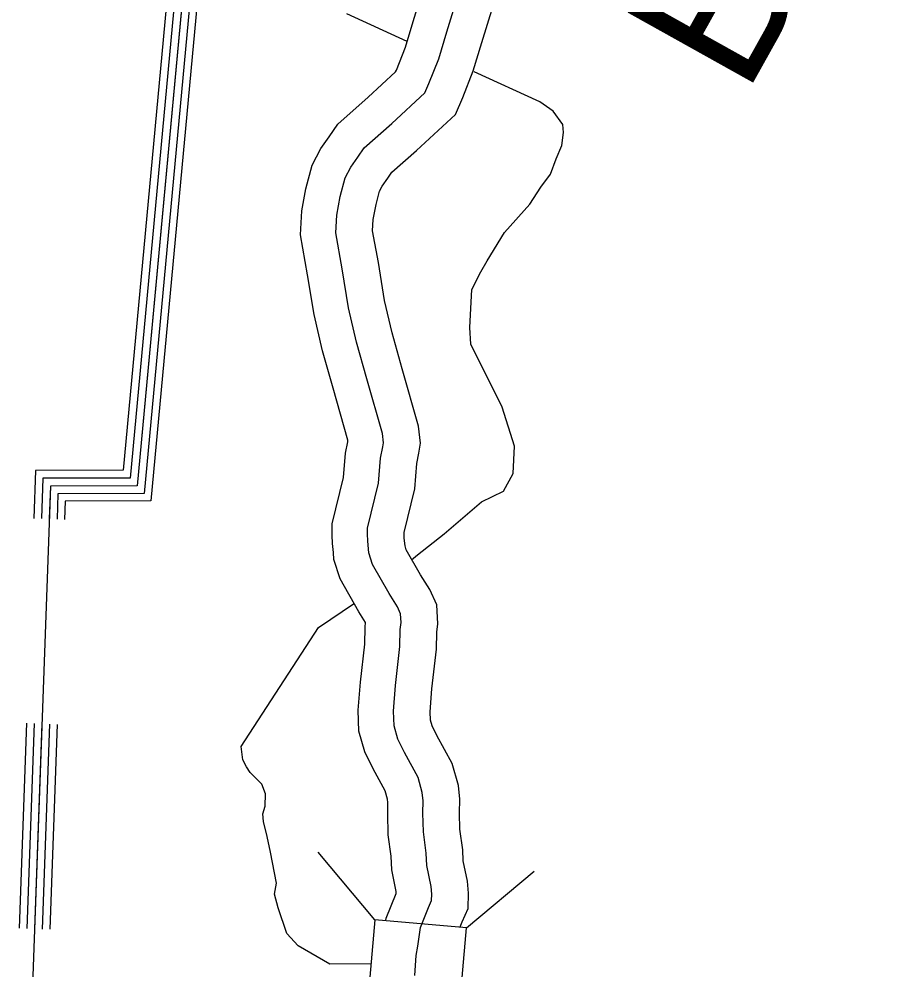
# Model space of a CAD drawing. Extents: x 1551132 to 1791609, y 378168 to 563823.
# Drawn here: x 1572297 to 1574547, y 479547 to 481996 of the extents above; entities that cross this region are included whole.
import ezdxf

# ---------------------------------------------------------------- set-up
doc = ezdxf.new("R2010")
doc.units = 0
for name, color, linetype in [('DESIGN - ROW - Right-of-Way and Easement Labels', 7, 'Continuous'), ('DESIGN - TRANSPORTATION - Text', 7, 'Continuous'), ('SURVEY - DRAINAGE - Natural Features', 7, 'Continuous'), ('SURVEY - DRAINAGE - Storm Sewer', 7, 'Continuous'), ('SURVEY - PROPERTY - Owners', 7, 'Continuous')]:
    doc.layers.add(name, color=color, linetype=linetype)

msp = doc.modelspace()

# ---------------------------------------------------------------- linework, layer by layer
at = {"layer": 'DESIGN - TRANSPORTATION - Text'}
for points in [[(1573296.511, 481938.208), (1573140.781, 482009.227)], [(1573699.109, 481703.852), (1573697.426, 481723.886), (1573672.01, 481758.312), (1573637.827, 481782.554), (1573468.498, 481859.773)], [(1573460.148, 481158.48), (1573457.331, 481201.514), (1573462.898, 481299.467), (1573485.606, 481345.126), (1573502.03, 481372.869), (1573547.154, 481446.179), (1573612.244, 481519.164), (1573640.91, 481562.724), (1573665.418, 481596.349), (1573680.043, 481636.134), (1573694.568, 481669.91), (1573699.109, 481703.852)], [(1573487.639, 480752.594), (1573544.671, 480780.012), (1573569.37, 480825.638), (1573572.495, 480895.615), (1573541.329, 480996.426), (1573460.148, 481158.48)], [(1573307.393, 480603.457), (1573322.959, 480616.19), (1573391.724, 480670.234), (1573487.639, 480752.594)], [(1573202.828, 479562.663), (1573097.005, 479562.305), (1573015.966, 479608.981), (1572986.491, 479640.915), (1572964.392, 479707.242), (1572955.017, 479742.693), (1572959.459, 479770.635), (1572944.767, 479850.904), (1572935.418, 479891.071), (1572926.043, 479929.239), (1572924.368, 479949.273), (1572930.684, 479969.182), (1572931.193, 480001.183), (1572921.593, 480025.35), (1572892.119, 480055.834), (1572882.352, 480069.993), (1572872.661, 480088.16), (1572869.211, 480122.227), (1573067.548, 480429.494), (1573160.504, 480491.487)]]:
    msp.add_lwpolyline(points, dxfattribs=at)
at = {"layer": 'SURVEY - DRAINAGE - Natural Features'}
for points in [[(1572921.796, 484245.993), (1572600.951, 480793.853), (1572377.623, 480793.386), (1572314.332, 479032.79)], [(1572743.465, 482327.235), (1572600.951, 480793.853), (1572377.623, 480793.386), (1572314.332, 479032.79)], [(1572703.641, 482330.935), (1572564.494, 480833.779), (1572339.032, 480833.304), (1572334.607, 480710.159)], [(1572723.549, 482329.085), (1572582.718, 480813.812), (1572358.332, 480813.345), (1572354.599, 480709.442)], [(1572743.465, 482327.235), (1572600.951, 480793.853), (1572377.623, 480793.386), (1572374.581, 480708.726)], [(1572763.382, 482325.384), (1572619.184, 480773.894), (1572396.914, 480773.427), (1572394.564, 480708.009)], [(1572782.298, 482323.626), (1572636.5, 480754.927), (1572415.247, 480754.46), (1572413.555, 480707.326)], [(1572315.632, 480182.487), (1572296.666, 479654.806)], [(1572335.624, 480181.77), (1572316.657, 479654.09)], [(1572355.606, 480181.054), (1572336.64, 479653.373)], [(1572375.589, 480180.337), (1572356.623, 479652.656)], [(1572394.581, 480179.654), (1572375.614, 479651.973)]]:
    msp.add_lwpolyline(points, dxfattribs=at)
at = {"layer": 'SURVEY - DRAINAGE - Storm Sewer'}
for p, q in [((1573212.796, 479676.719), (1573066.8, 479850.699)), ((1573449.489, 479656.008), (1573623.469, 479802.012))]:
    msp.add_line(p, q, dxfattribs=at)
msp.add_lwpolyline([(1573192.094, 479440.018), (1573428.787, 479419.315), (1573449.489, 479656.008), (1573212.796, 479676.719)], close=True, dxfattribs=at)
at = {"layer": 'SURVEY - PROPERTY - Owners'}
for points in [[(1573241.135, 479674.208), (1573242.002, 479680.333), (1573268.018, 479744.076), (1573268.326, 479744.776), (1573267.951, 479749.185), (1573256.485, 479805.044), (1573254.827, 479840.345), (1573247.56, 479895.438), (1573246.152, 479950.165), (1573246.602, 479978.691), (1573245.719, 479987.249), (1573239.736, 480008.633), (1573209.061, 480065.318), (1573186.954, 480108.777), (1573172.229, 480161.979), (1573170.254, 480215.78), (1573175.812, 480288.624), (1573187.062, 480385.793), (1573187.762, 480430.319), (1573189.262, 480442.144), (1573172.004, 480469.812), (1573123.505, 480554.505), (1573107.806, 480604.273), (1573106.539, 480622.574), (1573104.164, 480645.599), (1573103.198, 480666.917), (1573103.198, 480695.842), (1573132.505, 480815.446), (1573137.414, 480878.08), (1573143.605, 480907.006), (1573143.113, 480911.248), (1573105.306, 481045.093), (1573078.248, 481141.604), (1573056.507, 481234.906), (1573039.724, 481337.551), (1573021.417, 481439.812), (1573025.1, 481502.047), (1573035.483, 481558.94), (1573051.724, 481619.883), (1573073.699, 481662.209), (1573095.373, 481692.543), (1573117.54, 481724.736), (1573196.038, 481794.379), (1573266.519, 481859.523), (1573268.628, 481864.373), (1573291.686, 481923.116), (1573311.76, 481989.518), (1573375.717, 482198.082)], [(1573316.308, 479532.637), (1573319.125, 479584.63), (1573323.5, 479608.581), (1573330.25, 479656.507), (1573351.441, 479708.442), (1573359.324, 479726.101), (1573359.574, 479742.109), (1573357.891, 479762.152), (1573346.758, 479816.361), (1573345.258, 479848.412), (1573338.116, 479902.564), (1573336.875, 479950.615), (1573337.383, 479982.632), (1573335.158, 480004.25), (1573324.342, 480042.876), (1573289.384, 480107.469), (1573271.943, 480141.77), (1573262.485, 480175.937), (1573261.085, 480213.988), (1573266.118, 480279.957), (1573277.685, 480379.851), (1573278.377, 480423.869), (1573280.66, 480441.844), (1573279.477, 480464.453), (1573271.302, 480482.02), (1573249.861, 480516.38), (1573207.07, 480591.106), (1573197.554, 480621.274), (1573196.929, 480630.349), (1573194.662, 480652.325), (1573193.904, 480668.983), (1573193.904, 480684.892), (1573222.361, 480801.012), (1573227.37, 480864.98), (1573233.661, 480894.348), (1573235.17, 480904.956), (1573232.37, 480928.949), (1573192.621, 481069.669), (1573166.13, 481164.155), (1573145.539, 481252.54), (1573129.131, 481352.868), (1573112.598, 481445.195), (1573115.323, 481491.18), (1573124.064, 481539.081), (1573136.814, 481586.916), (1573151.239, 481614.708), (1573169.63, 481640.442), (1573185.988, 481664.201), (1573256.928, 481727.136), (1573342.101, 481805.863), (1573352.467, 481829.714), (1573377.45, 481893.374), (1573398.533, 481963.092), (1573459.615, 482162.281)], [(1573432.822, 479658.316), (1573438.164, 479671.399), (1573453.297, 479705.309), (1573453.922, 479745.326), (1573451.38, 479775.627), (1573440.597, 479828.12), (1573439.256, 479856.796), (1573432.248, 479909.964), (1573431.181, 479951.082), (1573431.748, 479986.724), (1573428.131, 480021.917), (1573412.29, 480078.468), (1573372.883, 480151.287), (1573360.283, 480176.062), (1573356.308, 480190.446), (1573355.508, 480212.13), (1573359.991, 480270.94), (1573371.891, 480373.676), (1573372.574, 480417.169), (1573375.266, 480438.336), (1573372.683, 480487.654), (1573354.35, 480527.038), (1573330.8, 480564.789), (1573293.935, 480629.157), (1573290.826, 480639.024), (1573288.735, 480659.308), (1573288.193, 480671.125), (1573288.193, 480673.509), (1573315.768, 480786.012), (1573320.884, 480851.363), (1573326.551, 480877.814), (1573330.234, 480903.765), (1573325.151, 480947.349), (1573283.385, 481095.211), (1573257.486, 481187.589), (1573238.086, 481270.866), (1573222.07, 481368.793), (1573207.387, 481450.795), (1573209.112, 481479.888), (1573216.145, 481518.439), (1573225.262, 481552.648), (1573231.845, 481565.323), (1573246.82, 481586.282), (1573257.145, 481601.274), (1573320.218, 481657.234), (1573420.666, 481750.078), (1573439.615, 481793.679), (1573466.606, 481862.448), (1573488.731, 481935.625), (1573546.83, 482125.063)]]:
    msp.add_lwpolyline(points, dxfattribs=at)

# ---------------------------------------------------------------- texts
at = {"layer": 'DESIGN - ROW - Right-of-Way and Easement Labels'}
msp.add_text('BR.', height=370.0055, rotation=60.83545, dxfattribs=at).set_placement((1574167.564, 481796.614))

doc.saveas('drawing.dxf')
